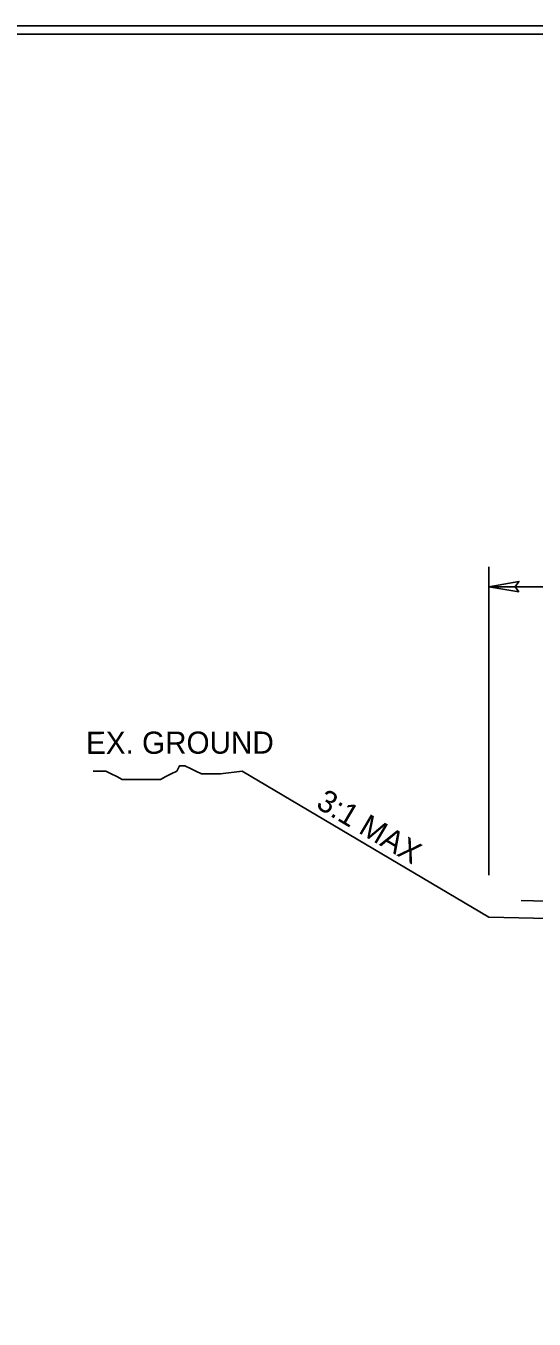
# Model space of a CAD drawing. Extents: x 2320980 to 2456309, y 595047 to 606177.
# Drawn here: x 2455879.7 to 2455910.2, y 596440.9 to 596518.6 of the extents above; entities that cross this region are included whole.
import ezdxf

# ---------------------------------------------------------------- set-up
doc = ezdxf.new("R2010")
doc.units = 0
for name, color, linetype in [('Old_Level_1', 7, 'Continuous'), ('Old_Level_21', 7, 'Continuous'), ('Prop Dimension Text', 7, 'Continuous'), ('Sheet Plan CELL', 7, 'Continuous'), ('Sheet Plot Border Inside CELL', 7, 'Continuous'), ('Typical Berm CELL', 7, 'Continuous'), ('Typical Hinge Slope Arterial CELL', 7, 'Continuous'), ('Typical Terminator CELL', 7, 'Continuous')]:
    doc.layers.add(name, color=color, linetype=linetype)

msp = doc.modelspace()

# ---------------------------------------------------------------- linework, layer by layer
at = {"layer": 'Old_Level_21'}
for p, q in [((2455907.491, 596467.585), (2455907.491, 596486.098)), ((2455907.491, 596484.896), (2455920.151, 596484.896)), ((2455892.698, 596473.827), (2455907.491, 596465.065))]:
    msp.add_line(p, q, dxfattribs=at)
at = {"layer": 'Prop Dimension Text'}
msp.add_lwpolyline([(2455909.428, 596466.057), (2455915.284, 596465.896), (2455914.147, 596466.384)], dxfattribs=at)
at = {"layer": 'Sheet Plan CELL'}
for points in [[(2455742.104, 596308.076), (2455742.099, 596518.071), (2456002.097, 596518.079), (2456002.099, 596488.066), (2456042.107, 596488.064), (2456042.107, 596308.076)], [(2456042.112, 596518.076), (2455742.104, 596518.076), (2455742.104, 596308.076), (2456042.107, 596308.076)]]:
    msp.add_lwpolyline(points, close=True, dxfattribs=at)
at = {"layer": 'Sheet Plot Border Inside CELL'}
msp.add_lwpolyline([(2455711.407, 596307.574), (2456044.604, 596307.576), (2456044.607, 596518.574), (2455711.407, 596518.574)], close=True, dxfattribs=at)
at = {"layer": 'Typical Berm CELL'}
msp.add_line((2455916.827, 596464.87), (2455907.491, 596465.065), dxfattribs=at)
at = {"layer": 'Typical Hinge Slope Arterial CELL'}
msp.add_lwpolyline([(2455892.698, 596473.827), (2455891.387, 596473.664), (2455891.059, 596473.664), (2455890.567, 596473.664), (2455890.24, 596473.664), (2455889.912, 596473.827), (2455889.584, 596473.991), (2455889.257, 596474.156), (2455888.929, 596474.156), (2455888.764, 596473.827), (2455888.437, 596473.664), (2455888.109, 596473.499), (2455887.781, 596473.336), (2455887.454, 596473.336), (2455887.126, 596473.336), (2455886.798, 596473.336), (2455886.471, 596473.336), (2455886.143, 596473.336), (2455885.815, 596473.336), (2455885.488, 596473.336), (2455885.16, 596473.499), (2455884.832, 596473.664), (2455884.505, 596473.827), (2455884.013, 596473.827), (2455883.741, 596473.827)], dxfattribs=at)
at = {"layer": 'Typical Terminator CELL'}
msp.add_lwpolyline([(2455909.287, 596484.586), (2455907.491, 596484.896), (2455909.297, 596485.215), (2455909.067, 596484.896)], close=True, dxfattribs=at)

# ---------------------------------------------------------------- texts
at = {"layer": 'Old_Level_1'}
msp.add_text('EX. GROUND', height=1.33, rotation=0.08974, dxfattribs=at).set_placement((2455883.322, 596474.865))
at = {"layer": 'Old_Level_21'}
msp.add_text('3:1 MAX', height=1.33, rotation=329.36176, dxfattribs=at).set_placement((2455897.053, 596471.673))

doc.saveas('drawing.dxf')
